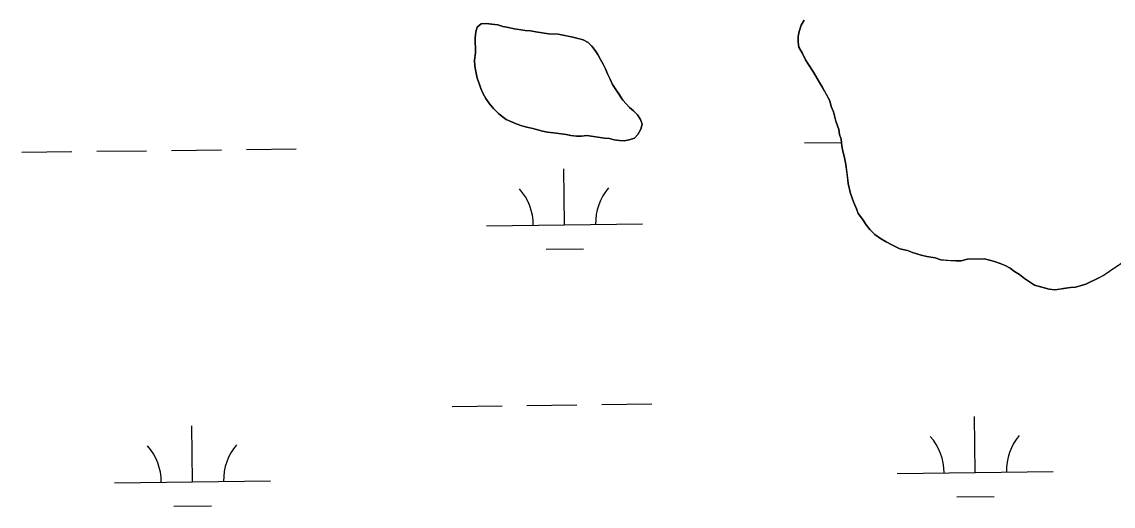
# Model space of a CAD drawing. Extents: x 3694830 to 3732949, y 415201 to 440970.
# Drawn here: x 3728845 to 3729544, y 424228 to 424538 of the extents above; entities that cross this region are included whole.
import ezdxf

# ---------------------------------------------------------------- set-up
doc = ezdxf.new("R2010")
doc.units = 0
doc.layers.add('V-TOPO-SHOR', color=7, linetype='Continuous')
doc.layers.add('V-WETL-SWMP', color=7, linetype='Continuous')

msp = doc.modelspace()

# ---------------------------------------------------------------- linework, layer by layer
at = {"layer": 'V-TOPO-SHOR'}
for points in [[(3729535.29, 424373.82), (3729526.92, 424369.8), (3729523.33, 424368.82), (3729520.19, 424367.85), (3729517.03, 424367.79), (3729513.88, 424367.27), (3729510.27, 424366.74), (3729507.12, 424366.22), (3729503.5, 424366.6), (3729500.31, 424367.43), (3729497.14, 424368.27), (3729493.96, 424369.11), (3729490.75, 424371.3), (3729487.54, 424373.49), (3729484.32, 424376.13), (3729481.12, 424377.87), (3729478.36, 424380.07), (3729475.16, 424381.81), (3729471.97, 424383.1), (3729468.33, 424384.38), (3729465.15, 424385.21), (3729461.97, 424386.05), (3729457.91, 424385.96), (3729454.29, 424385.89), (3729451.13, 424385.82), (3729447.09, 424384.83), (3729443.48, 424384.76), (3729438.5, 424385.1), (3729433.97, 424385.46), (3729430.33, 424386.73), (3729424.89, 424387.52), (3729421.26, 424388.35), (3729415.8, 424390.04), (3729412.61, 424391.33), (3729407.62, 424392.58), (3729403.05, 424394.74), (3729398.94, 424396.91), (3729395.28, 424399.09), (3729391.61, 424401.73), (3729388.38, 424404.82), (3729386.06, 424407.94), (3729383.72, 424411.5), (3729380.93, 424415.06), (3729379.96, 424418.2), (3729378.06, 424422.67), (3729376.14, 424428.06), (3729374.65, 424434.35), (3729374.1, 424438.86), (3729373.59, 424442.01), (3729373.04, 424446.51), (3729372.02, 424451.91), (3729371.05, 424455.06), (3729370.53, 424458.21), (3729369.99, 424462.72), (3729369.02, 424465.86), (3729368.5, 424469.01), (3729366.58, 424474.39), (3729365.1, 424480.23), (3729363.67, 424483.82), (3729362.69, 424487.41), (3729360.8, 424490.98), (3729359.39, 424493.67), (3729357.98, 424496.35), (3729356.11, 424499.02), (3729354.7, 424501.7), (3729352.36, 424505.72), (3729349.09, 424510.62), (3729347.22, 424513.74), (3729345.33, 424517.77), (3729342.98, 424521.78), (3729342.46, 424524.93), (3729342.39, 424528.55), (3729343.22, 424531.73), (3729344.49, 424535.82), (3729346.23, 424539.02)], [(3729207, 424465.14), (3729203.62, 424464.62), (3729200.46, 424464.78), (3729196.84, 424465.16), (3729193.66, 424465.76), (3729189.13, 424466.35), (3729185.73, 424466.95), (3729181.88, 424467.32), (3729178.48, 424467.93), (3729175.52, 424468.77), (3729172.34, 424469.6), (3729168.49, 424470.43), (3729165.31, 424471.26), (3729161.67, 424472.54), (3729158.24, 424474.05), (3729155.28, 424475.34), (3729152.75, 424477.32), (3729150.45, 424479.31), (3729147.22, 424482.4), (3729144.67, 424485.51), (3729142.34, 424488.85), (3729140.47, 424491.75), (3729139.04, 424495.33), (3729138.07, 424498.47), (3729136.65, 424501.83), (3729135.88, 424506.11), (3729135.13, 424509.48), (3729135.05, 424513.32), (3729135.63, 424518.08), (3729135.55, 424521.46), (3729135.49, 424524.62), (3729135.42, 424527.78), (3729135.79, 424531.63), (3729136.63, 424534.59), (3729139.3, 424536.68), (3729142.45, 424536.97), (3729145.85, 424536.59), (3729149.93, 424536), (3729153.11, 424534.94), (3729156.74, 424534.34), (3729160.37, 424533.51), (3729163.54, 424533.13), (3729167.4, 424532.53), (3729170.79, 424532.15), (3729174.2, 424531.54), (3729178.27, 424530.95), (3729182.35, 424530.36), (3729185.52, 424530.2), (3729188.69, 424530.04), (3729191.86, 424529.43), (3729195.04, 424528.82), (3729197.99, 424528.21), (3729201.39, 424527.38), (3729204.57, 424526.54), (3729207.77, 424524.8), (3729210.31, 424522.37), (3729212.4, 424519.7), (3729214.04, 424517.02), (3729215.68, 424513.9), (3729217.56, 424510.77), (3729218.97, 424507.87), (3729220.17, 424504.73), (3729222.05, 424501.15), (3729223.48, 424497.8), (3729226.05, 424494.01), (3729227.92, 424491.11), (3729230.02, 424487.77), (3729232.1, 424485.55), (3729234.41, 424483.12), (3729236.94, 424480.91), (3729239.48, 424478.48), (3729241.35, 424475.36), (3729242.54, 424472.45), (3729241.71, 424469.27), (3729239.75, 424465.84), (3729237.53, 424463.53), (3729234.17, 424462.33), (3729231.02, 424461.81), (3729227.85, 424461.97), (3729224.46, 424462.35), (3729221.5, 424463.19), (3729218.34, 424463.35), (3729207, 424465.14)], [(3729535.29, 424373.82), (3729538.1, 424375.46), (3729542.1, 424378.26), (3729546.11, 424381.05), (3729549.23, 424382.93), (3729551.9, 424385.24), (3729554.56, 424387.56), (3729557.22, 424389.87), (3729559.88, 424392.19), (3729563.43, 424395.43), (3729566.54, 424397.75), (3729569.66, 424399.62), (3729570.12, 424399.81)]]:
    msp.add_lwpolyline(points, dxfattribs=at)
at = {"layer": 'V-WETL-SWMP'}
for p, q in [((3729346.23, 424539.02), (3729344.49, 424535.82)), ((3729136.63, 424534.59), (3729135.79, 424531.63)), ((3729139.3, 424536.68), (3729136.63, 424534.59)), ((3729142.45, 424536.97), (3729139.3, 424536.68)), ((3729149.93, 424536), (3729142.45, 424536.97)), ((3729153.11, 424534.94), (3729149.93, 424536)), ((3729156.74, 424534.34), (3729153.11, 424534.94)), ((3729160.37, 424533.51), (3729156.74, 424534.34)), ((3729167.4, 424532.53), (3729160.37, 424533.51)), ((3729170.79, 424532.15), (3729167.4, 424532.53)), ((3729174.2, 424531.54), (3729170.79, 424532.15)), ((3729344.49, 424535.82), (3729343.22, 424531.73)), ((3729135.79, 424531.63), (3729135.42, 424527.78)), ((3729135.42, 424527.78), (3729135.62, 424518.08)), ((3729182.35, 424530.36), (3729174.2, 424531.54)), ((3729188.69, 424530.04), (3729182.35, 424530.36)), ((3729197.99, 424528.21), (3729188.69, 424530.04)), ((3729204.57, 424526.54), (3729197.99, 424528.21)), ((3729207.77, 424524.8), (3729204.57, 424526.54)), ((3729343.22, 424531.73), (3729342.39, 424528.55)), ((3729342.39, 424528.55), (3729342.46, 424524.93)), ((3729135.62, 424518.08), (3729135.05, 424513.32)), ((3729210.31, 424522.37), (3729207.77, 424524.8)), ((3729212.4, 424519.7), (3729210.31, 424522.37)), ((3729214.04, 424517.02), (3729212.4, 424519.7)), ((3729342.46, 424524.93), (3729342.98, 424521.78)), ((3729342.98, 424521.78), (3729345.33, 424517.77)), ((3729135.05, 424513.32), (3729135.13, 424509.48)), ((3729215.68, 424513.9), (3729214.04, 424517.02)), ((3729217.56, 424510.77), (3729215.68, 424513.9)), ((3729345.33, 424517.77), (3729347.22, 424513.74)), ((3729347.22, 424513.74), (3729349.09, 424510.62)), ((3729135.13, 424509.48), (3729135.88, 424506.11)), ((3729135.88, 424506.11), (3729136.65, 424501.83)), ((3729218.97, 424507.87), (3729217.56, 424510.77)), ((3729220.17, 424504.73), (3729218.97, 424507.87)), ((3729222.05, 424501.15), (3729220.17, 424504.73)), ((3729349.09, 424510.62), (3729352.36, 424505.72)), ((3729352.36, 424505.72), (3729354.7, 424501.7)), ((3729136.65, 424501.83), (3729138.07, 424498.47)), ((3729138.07, 424498.47), (3729139.04, 424495.33)), ((3729223.48, 424497.8), (3729222.05, 424501.15)), ((3729226.05, 424494.01), (3729223.48, 424497.8)), ((3729354.7, 424501.7), (3729356.11, 424499.02)), ((3729356.11, 424499.02), (3729357.98, 424496.35)), ((3729139.04, 424495.33), (3729140.47, 424491.75)), ((3729140.47, 424491.75), (3729142.34, 424488.85)), ((3729230.02, 424487.77), (3729226.05, 424494.01)), ((3729357.98, 424496.35), (3729362.69, 424487.41)), ((3729142.34, 424488.85), (3729144.67, 424485.51)), ((3729144.67, 424485.51), (3729147.22, 424482.4)), ((3729234.41, 424483.12), (3729230.02, 424487.77)), ((3729236.94, 424480.91), (3729234.41, 424483.12)), ((3729362.69, 424487.41), (3729363.67, 424483.82)), ((3729363.67, 424483.82), (3729365.1, 424480.23)), ((3729147.22, 424482.4), (3729150.45, 424479.31)), ((3729150.45, 424479.31), (3729152.75, 424477.32)), ((3729152.75, 424477.32), (3729155.28, 424475.34)), ((3729239.48, 424478.48), (3729236.94, 424480.91)), ((3729241.35, 424475.36), (3729239.48, 424478.48)), ((3729365.1, 424480.23), (3729366.58, 424474.39)), ((3729155.28, 424475.34), (3729161.66, 424472.54)), ((3729161.66, 424472.54), (3729165.31, 424471.26)), ((3729165.31, 424471.26), (3729168.49, 424470.43)), ((3729168.49, 424470.43), (3729172.34, 424469.6)), ((3729172.34, 424469.6), (3729178.48, 424467.93)), ((3729239.74, 424465.84), (3729241.71, 424469.27)), ((3729242.54, 424472.45), (3729241.35, 424475.36)), ((3729241.71, 424469.27), (3729242.54, 424472.45)), ((3729366.58, 424474.39), (3729368.5, 424469.01)), ((3729368.5, 424469.01), (3729369.02, 424465.86)), ((3729178.48, 424467.93), (3729181.88, 424467.32)), ((3729181.88, 424467.32), (3729185.73, 424466.95)), ((3729185.73, 424466.95), (3729189.13, 424466.35)), ((3729189.13, 424466.35), (3729193.66, 424465.76)), ((3729193.66, 424465.76), (3729196.84, 424465.15)), ((3729196.84, 424465.15), (3729200.46, 424464.78)), ((3729200.46, 424464.78), (3729203.62, 424464.62)), ((3729203.62, 424464.62), (3729207, 424465.14)), ((3729207, 424465.14), (3729218.34, 424463.35)), ((3729218.34, 424463.35), (3729221.5, 424463.19)), ((3729221.5, 424463.19), (3729224.46, 424462.35)), ((3729224.46, 424462.35), (3729227.85, 424461.97)), ((3729231.02, 424461.81), (3729234.17, 424462.33)), ((3729234.17, 424462.33), (3729237.53, 424463.53)), ((3729237.53, 424463.53), (3729239.74, 424465.84)), ((3729369.02, 424465.86), (3729369.99, 424462.72)), ((3729369.99, 424462.72), (3729370.53, 424458.21)), ((3728892.76, 424455), (3728924.76, 424455.38)), ((3728940.76, 424455.57), (3728972.75, 424455.95)), ((3728988.75, 424456.14), (3729020.75, 424456.53)), ((3729227.85, 424461.97), (3729231.02, 424461.81)), ((3729346.63, 424460.41), (3729370.23, 424460.69)), ((3729370.53, 424458.21), (3729371.05, 424455.06)), ((3729371.05, 424455.06), (3729372.02, 424451.91)), ((3728844.76, 424454.43), (3728876.76, 424454.81)), ((3729372.02, 424451.91), (3729373.04, 424446.51)), ((3729192.66, 424407.83), (3729192.23, 424443.83)), ((3729373.04, 424446.51), (3729374.65, 424434.35)), ((3729374.65, 424434.35), (3729376.14, 424428.06)), ((3729376.14, 424428.06), (3729378.06, 424422.68)), ((3729378.06, 424422.68), (3729379.96, 424418.2)), ((3729379.96, 424418.2), (3729380.93, 424415.06)), ((3729380.93, 424415.06), (3729383.72, 424411.5)), ((3729142.66, 424407.23), (3729242.66, 424408.43)), ((3729383.72, 424411.5), (3729386.06, 424407.94)), ((3729386.06, 424407.94), (3729388.38, 424404.82)), ((3729388.38, 424404.82), (3729391.61, 424401.73)), ((3729391.61, 424401.73), (3729395.28, 424399.09)), ((3729395.28, 424399.09), (3729398.94, 424396.91)), ((3729180.84, 424392.26), (3729204.84, 424392.54)), ((3729398.94, 424396.91), (3729403.05, 424394.74)), ((3729403.05, 424394.74), (3729407.62, 424392.58)), ((3729407.62, 424392.58), (3729412.61, 424391.33)), ((3729412.61, 424391.33), (3729415.8, 424390.04)), ((3729415.8, 424390.04), (3729421.26, 424388.35)), ((3729421.26, 424388.35), (3729424.89, 424387.52)), ((3729424.89, 424387.52), (3729430.33, 424386.73)), ((3729430.33, 424386.73), (3729433.97, 424385.46)), ((3729433.97, 424385.46), (3729443.47, 424384.75)), ((3729447.09, 424384.83), (3729451.13, 424385.82)), ((3729451.13, 424385.82), (3729461.97, 424386.05)), ((3729461.97, 424386.05), (3729468.33, 424384.38)), ((3729443.47, 424384.75), (3729447.09, 424384.83)), ((3729468.33, 424384.38), (3729471.97, 424383.1)), ((3729471.97, 424383.1), (3729475.16, 424381.81)), ((3729475.16, 424381.81), (3729478.36, 424380.07)), ((3729478.36, 424380.07), (3729481.12, 424377.87)), ((3729538.1, 424375.46), (3729546.11, 424381.05)), ((3729481.12, 424377.87), (3729484.32, 424376.13)), ((3729484.32, 424376.13), (3729487.54, 424373.49)), ((3729487.54, 424373.49), (3729493.96, 424369.11)), ((3729526.92, 424369.8), (3729535.29, 424373.82)), ((3729535.29, 424373.82), (3729538.1, 424375.46)), ((3729493.96, 424369.11), (3729503.5, 424366.6)), ((3729503.5, 424366.6), (3729507.12, 424366.22)), ((3729507.12, 424366.22), (3729517.03, 424367.79)), ((3729517.03, 424367.79), (3729520.19, 424367.85)), ((3729520.19, 424367.85), (3729526.92, 424369.8)), ((3729120.63, 424291.53), (3729152.63, 424291.91)), ((3729168.63, 424292.1), (3729200.63, 424292.49)), ((3729216.63, 424292.68), (3729248.62, 424293.06)), ((3729456.01, 424249.1), (3729455.58, 424285.1)), ((3728954.13, 424243.11), (3728953.7, 424279.11)), ((3729406.01, 424248.5), (3729506, 424249.69)), ((3728904.14, 424242.52), (3729004.13, 424243.71)), ((3729444.19, 424233.53), (3729468.19, 424233.81)), ((3728942.32, 424227.54), (3728966.32, 424227.83))]:
    msp.add_line(p, q, dxfattribs=at)
for centre, start, end in [((3729137.41, 424407.65), 359.91153, 41.45519), ((3729247.89, 424408.96), 139.91153, 181.45518), ((3728898.89, 424242.93), 359.91153, 41.45519), ((3729009.37, 424244.25), 139.91153, 181.45518), ((3729400.76, 424248.91), 359.91153, 41.45519), ((3729511.24, 424250.23), 139.91153, 181.45518)]:
    msp.add_arc(centre, 35.25, start, end, dxfattribs=at)

doc.saveas('drawing.dxf')
